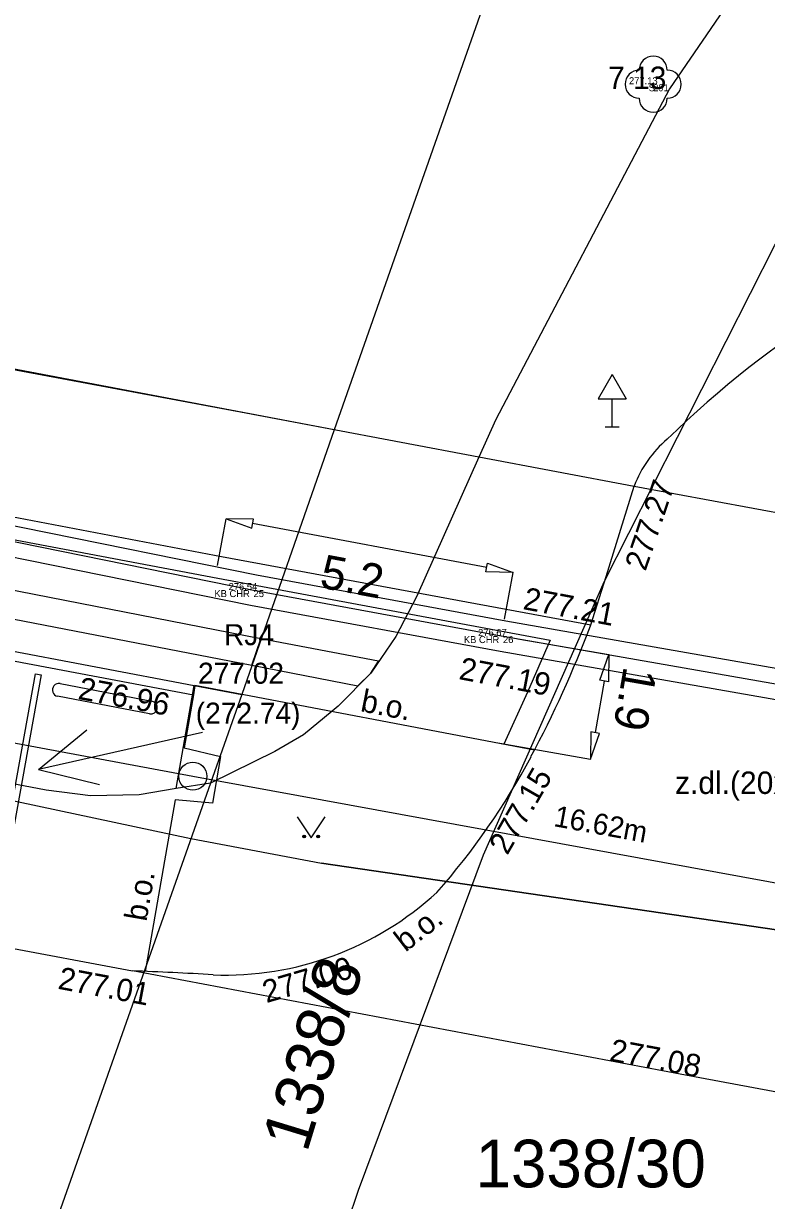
# Model space of a CAD drawing. Extents: x -601602 to -600882, y -1162594 to -1161950.
# Drawn here: x -601243.92 to -601230.67, y -1162082.3 to -1162061.32 of the extents above; entities that cross this region are included whole.
import ezdxf

# ---------------------------------------------------------------- set-up
doc = ezdxf.new("R2010")
doc.units = 0
for name, color, linetype in [('BODY', 7, 'Continuous'), ('BODY_CISLA', 7, 'Continuous'), ('BODY_KODY', 7, 'Continuous'), ('BODY_VYSKY_CELE', 7, 'Continuous'), ('G_ZELEN', 7, 'Continuous'), ('G_ZNACKY', 7, 'Continuous'), ('H_KOTY_VYSKOVE', 7, 'Continuous'), ('H_VYSKY_PREVZATE', 7, 'Continuous'), ('IS_CHRÁNIČKY', 7, 'Continuous'), ('IS_KAN_JEDNOTNA', 7, 'Continuous'), ('IS_VO_PRELOZKA', 7, 'Continuous'), ('KN_Hranice parcel', 7, 'Continuous'), ('KN_Parcelní čísla', 7, 'Continuous'), ('KN_Pop  PČ popisy', 7, 'Continuous'), ('KN_Věcná břemena k části', 7, 'Continuous'), ('Vrstva 14', 7, 'Continuous'), ('Vrstva 19', 7, 'Continuous'), ('VRSTVA 40', 7, 'Continuous'), ('Vrstva 49', 7, 'Continuous'), ('VRSTVA 5', 7, 'Continuous'), ('Vrstva 7', 7, 'Continuous')]:
    doc.layers.add(name, color=color, linetype=linetype)

# ---------------------------------------------------------------- blocks, each defined once
blk = doc.blocks.new('POINT_DISPLAY')
blk.add_line((0, 0), (0, 0))
blk = doc.blocks.new('1029_89')
at = {"layer": 'KN_Pop  PČ popisy'}
for p, q in [((-2.997, 0.157), (-1.971, 0.605)), ((0, 0), (-2.997, 0.157)), ((-2.997, 0.157), (-2.023, -0.395))]:
    blk.add_line(p, q, dxfattribs=at)

msp = doc.modelspace()

# ---------------------------------------------------------------- linework, layer by layer
at = {"layer": 'G_ZELEN'}
msp.add_circle((-601232.69, -1162062.4), 0.00025, dxfattribs=at)
for centre, start, end in [((-601232.69, -1162062.15), 0, 180), ((-601232.94, -1162062.4), 90, 270), ((-601232.44, -1162062.4), 270, 90), ((-601232.69, -1162062.65), 180, 360)]:
    msp.add_arc(centre, 0.25, start, end, dxfattribs=at)
at = {"layer": 'G_ZNACKY'}
msp.add_circle((-601240.903, -1162074.739), 0.25, dxfattribs=at)
at = {"layer": 'IS_CHRÁNIČKY'}
for points in [[(-601269.322, -1162072.054), (-601264.751, -1162067.079), (-601263.901, -1162066.729), (-601260.559, -1162067.068), (-601254.608, -1162068.26), (-601248.108, -1162069.46), (-601239.768, -1162071.15), (-601235.321, -1162071.969), (-601188.223, -1162080.219), (-601187.191, -1162077.25), (-601187.253, -1162076.744)], [(-601268.918, -1162072.426), (-601264.429, -1162067.541), (-601263.819, -1162067.291), (-601260.641, -1162067.612), (-601254.712, -1162068.8), (-601248.212, -1162070), (-601239.872, -1162071.69), (-601235.419, -1162072.511), (-601187.857, -1162080.841), (-601186.629, -1162077.31), (-601186.707, -1162076.676)]]:
    msp.add_lwpolyline(points, dxfattribs=at)
at = {"layer": 'IS_KAN_JEDNOTNA'}
msp.add_lwpolyline([(-601284.233, -1162104.983), (-601281.181, -1162099.025), (-601277.302, -1162081.896), (-601264.676, -1162070.309), (-601240.903, -1162074.739), (-601224.554, -1162077.728), (-601180.153, -1162087.436), (-601164.522, -1162091.613), (-601134.295, -1162101.261)], dxfattribs=at)
at = {"layer": 'IS_VO_PRELOZKA'}
msp.add_lwpolyline([(-601277.25, -1162070.85), (-601276.92, -1162070.27), (-601276.21, -1162070.04), (-601270.43, -1162070.89), (-601269.3, -1162071.21), (-601267.85, -1162070.76), (-601267.85, -1162070.76), (-601265.6, -1162071.22), (-601262.94, -1162071.88), (-601254.87, -1162073.2), (-601250.35, -1162073.86), (-601249.7, -1162074.36), (-601250.2, -1162075.96), (-601249.52, -1162074.33), (-601248.79, -1162074.18), (-601240.94, -1162075.85), (-601238.61, -1162076.29), (-601226.51, -1162078.06), (-601223.39, -1162080.54), (-601226.51, -1162078.06), (-601238.61, -1162076.29), (-601238.61, -1162076.29)], dxfattribs=at)
at = {"layer": 'KN_Hranice parcel'}
for p, q in [((-601232.44, -1162051.66), (-601238.38, -1162068.56)), ((-601238.38, -1162068.56), (-601240.03, -1162073.28)), ((-601262.67, -1162069), (-601240.88, -1162073.12)), ((-601241.2, -1162074.96), (-601240.88, -1162073.12)), ((-601240.88, -1162073.12), (-601240.03, -1162073.28)), ((-601240.03, -1162073.28), (-601240.59, -1162074.86)), ((-601240.59, -1162074.86), (-601243.84, -1162084.09)), ((-601240.59, -1162074.86), (-601241.2, -1162074.96))]:
    msp.add_line(p, q, dxfattribs=at)
for points in [[(-601221.67, -1162046.41), (-601229.23, -1162057.85), (-601232.4, -1162062.48), (-601235.5, -1162068.38), (-601235.8, -1162069.05), (-601236.91, -1162071.54), (-601237.28, -1162072.25), (-601237.73, -1162072.9), (-601238.31, -1162073.49), (-601238.42, -1162073.58), (-601238.93, -1162074), (-601239.44, -1162074.3), (-601240.59, -1162074.86)], [(-601238.93, -1162085.03), (-601237.95, -1162082.12), (-601235.72, -1162076.14), (-601233.56, -1162071.26), (-601230.52, -1162065.27), (-601226.44, -1162058.84), (-601219, -1162048.28)], [(-601238.38, -1162068.56), (-601263.78, -1162063.75), (-601273.06, -1162069.36)], [(-601241.2, -1162074.96), (-601241.86, -1162075.07), (-601242.73, -1162075.09), (-601243.52, -1162074.99), (-601263.15, -1162071.25)]]:
    msp.add_lwpolyline(points, dxfattribs=at)
at = {"layer": 'KN_Věcná břemena k části'}
for points in [[(-601239.85, -1162072.76), (-601239.69, -1162072.29), (-601248.85, -1162070.5), (-601263.04, -1162067.92), (-601266.77, -1162067.43), (-601267.4, -1162067.73), (-601268.11, -1162067.89), (-601268.53, -1162070.22), (-601268.04, -1162070.32), (-601267.67, -1162068.31), (-601267.24, -1162068.21), (-601266.69, -1162067.95), (-601263.12, -1162068.42), (-601248.95, -1162071)], [(-601239.69, -1162072.29), (-601239.85, -1162072.76), (-601237.96, -1162073.13), (-601237.73, -1162072.9), (-601237.59, -1162072.69)]]:
    msp.add_lwpolyline(points, close=True, dxfattribs=at)
at = {"layer": 'Vrstva 14'}
for p, q in [((-601239.042, -1162075.464), (-601238.792, -1162075.839)), ((-601238.792, -1162075.839), (-601238.542, -1162075.464))]:
    msp.add_line(p, q, dxfattribs=at)
for points in [[(-601238.917, -1162075.839), (-601238.942, -1162075.814), (-601238.917, -1162075.789)], [(-601238.917, -1162075.839), (-601238.917, -1162075.789), (-601238.892, -1162075.814)], [(-601238.667, -1162075.839), (-601238.692, -1162075.814), (-601238.667, -1162075.789)], [(-601238.667, -1162075.839), (-601238.667, -1162075.789), (-601238.642, -1162075.814)]]:
    msp.add_lwpolyline(points, close=True, dxfattribs=at)
for centre in [(-601238.917, -1162075.814), (-601238.667, -1162075.814)]:
    msp.add_circle(centre, 0.025, dxfattribs=at)
at = {"layer": 'Vrstva 19'}
for p, q in [((-601233.42, -1162067.577), (-601233.67, -1162068.01)), ((-601233.42, -1162067.577), (-601233.17, -1162068.01)), ((-601233.67, -1162068.01), (-601233.17, -1162068.01)), ((-601233.42, -1162068.51), (-601233.42, -1162068.01)), ((-601233.545, -1162068.51), (-601233.295, -1162068.51))]:
    msp.add_line(p, q, dxfattribs=at)
at = {"layer": 'VRSTVA 40'}
for p, q in [((-601240.464, -1162070.983), (-601240.308, -1162070.147)), ((-601235.66, -1162071.016), (-601239.836, -1162070.235)), ((-601235.344, -1162071.941), (-601235.188, -1162071.104)), ((-601235.104, -1162072.287), (-601233.483, -1162072.57)), ((-601233.565, -1162073.043), (-601233.726, -1162073.961)), ((-601235.429, -1162074.151), (-601233.808, -1162074.434))]:
    msp.add_line(p, q, dxfattribs=at)
for points in [[(-601239.851, -1162070.313), (-601239.821, -1162070.156), (-601240.308, -1162070.147)], [(-601235.674, -1162071.094), (-601235.645, -1162070.937), (-601235.188, -1162071.104)], [(-601233.486, -1162073.057), (-601233.644, -1162073.029), (-601233.483, -1162072.57)], [(-601233.647, -1162073.975), (-601233.804, -1162073.947), (-601233.808, -1162074.434)]]:
    msp.add_lwpolyline(points, close=True, dxfattribs=at)
at = {"layer": 'VRSTVA 5'}
for p, q in [((-601248.16, -1162069.73), (-601239.82, -1162071.42)), ((-601239.82, -1162071.42), (-601235.4, -1162072.236)), ((-601235.4, -1162072.236), (-601188.04, -1162080.53))]:
    msp.add_line(p, q, dxfattribs=at)
at = {"layer": 'Vrstva 7'}
for p, q in [((-601248.56, -1162066.65), (-601239.96, -1162068.26)), ((-601239.96, -1162068.26), (-601233.027, -1162069.565)), ((-601249.02, -1162069.18), (-601240.39, -1162070.82)), ((-601249.09, -1162069.57), (-601240.46, -1162071.21)), ((-601233.53, -1162071.18), (-601233.027, -1162069.565)), ((-601233.027, -1162069.565), (-601224.737, -1162071.101)), ((-601240.39, -1162070.82), (-601233.803, -1162072.039)), ((-601240.46, -1162071.21), (-601234.53, -1162072.31)), ((-601233.81, -1162072.06), (-601233.53, -1162071.18)), ((-601248.85, -1162071.78), (-601240.89, -1162073.29)), ((-601234.53, -1162072.31), (-601234.93, -1162073.24)), ((-601243.272, -1162073.087), (-601241.632, -1162073.401)), ((-601240.87, -1162073.12), (-601240.89, -1162073.29)), ((-601234.808, -1162074.274), (-601240.87, -1162073.12)), ((-601234.93, -1162073.24), (-601235.356, -1162074.17)), ((-601241.675, -1162073.627), (-601243.315, -1162073.313)), ((-601240.89, -1162073.29), (-601241.06, -1162074.23)), ((-601241.06, -1162074.23), (-601240.41, -1162074.39)), ((-601240.41, -1162074.39), (-601240.55, -1162075.22)), ((-601241.22, -1162075.16), (-601241.754, -1162078.219)), ((-601240.55, -1162075.22), (-601241.22, -1162075.16)), ((-601250.29, -1162076.64), (-601241.98, -1162078.21)), ((-601232.21, -1162080.05), (-601241.98, -1162078.21)), ((-601221.098, -1162082.137), (-601232.21, -1162080.05))]:
    msp.add_line(p, q, dxfattribs=at)
msp.add_lwpolyline([(-601243.611, -1162072.929), (-601244.431, -1162077.459), (-601244.529, -1162077.441), (-601243.709, -1162072.911)], close=True, dxfattribs=at)
for centre, radius, start, end in [((-601220.008, -1162081.444), 17.782, 109.3847, 134.3576), ((-601231.13, -1162070.275), 2.026, 130.295, 159.4799), ((-601252.495, -1162064.966), 19.986, 331.8658, 339.2092), ((-601243.294, -1162073.2), 0.115, 79.1646, 259.1646), ((-601241.654, -1162073.514), 0.115, 259.1646, 79.1646), ((-601246.06, -1162068.415), 12.686, 318.5633, 331.8988), ((-601240.327, -1162072.708), 5.576, 267.8115, 312.6382), ((-601244.034, -1162135.314), 57.141, 86.4942, 87.9398)]:
    msp.add_arc(centre, radius, start, end, dxfattribs=at)

# ---------------------------------------------------------------- block references
at = {"layer": 'BODY'}
for p in [(-601232.69, -1162062.4), (-601239.82, -1162071.42), (-601235.37, -1162072.24)]:
    msp.add_blockref('POINT_DISPLAY', p, dxfattribs=at)
at = {"layer": 'KN_Pop  PČ popisy', "rotation": 15.690245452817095}
msp.add_blockref('1029_89', (-601240.73, -1162073.96), dxfattribs=at)

# ---------------------------------------------------------------- texts
at = {"layer": 'BODY_CISLA'}
for s, p in [('291', (-601232.69, -1162062.525)), ('25', (-601239.82, -1162071.545)), ('26', (-601235.37, -1162072.365))]:
    msp.add_text(s, height=0.125, dxfattribs=at).set_placement(p)
at = {"layer": 'BODY_KODY'}
for s, p in [('S', (-601232.771, -1162062.525)), ('KB CHR', (-601240.518, -1162071.545)), ('KB CHR', (-601236.068, -1162072.365))]:
    msp.add_text(s, height=0.125, dxfattribs=at).set_placement(p)
at = {"layer": 'BODY_VYSKY_CELE'}
for s, p in [('277.13 ', (-601233.122, -1162062.4)), ('276.54 ', (-601240.265, -1162071.42)), ('276.67 ', (-601235.815, -1162072.24))]:
    msp.add_text(s, height=0.125, dxfattribs=at).set_placement(p)
at = {"layer": 'H_KOTY_VYSKOVE'}
msp.add_text(' 7 13', height=0.4, dxfattribs=at).set_placement((-601233.645, -1162062.486))
at = {"layer": 'H_VYSKY_PREVZATE'}
for s, rotation, p in [('277.27 ', 71.302, (-601232.827, -1162071.096)), ('277.21 ', 349.3397, (-601235.028, -1162071.758)), ('277.19 ', 349.3397, (-601236.172, -1162073.006)), ('276.96 ', 349.3397, (-601242.967, -1162073.359)), ('277.15 ', 60.1279, (-601235.293, -1162076.161)), ('277.00 ', 16.2471, (-601239.591, -1162078.786)), ('277.01 ', 349.3397, (-601243.325, -1162078.527)), ('277.08 ', 349.3397, (-601233.487, -1162079.81))]:
    msp.add_text(s, height=0.4, rotation=rotation, dxfattribs=at).set_placement(p)
at = {"layer": 'IS_KAN_JEDNOTNA'}
for s, p in [('RJ4', (-601240.347, -1162072.403)), ('277.02', (-601240.811, -1162073.09)), ('(272.74)', (-601240.851, -1162073.802))]:
    msp.add_text(s, height=0.375, dxfattribs=at).set_placement(p)
msp.add_text('16.62m', height=0.375, rotation=349.6393, dxfattribs=at).set_placement((-601234.48, -1162075.627))
at = {"layer": 'KN_Parcelní čísla'}
msp.add_text('1338/8', height=0.85, rotation=73, dxfattribs=at).set_placement((-601238.868, -1162081.466))
msp.add_text('1338/30', height=0.85, dxfattribs=at).set_placement((-601235.86, -1162082.07))
at = {"layer": 'VRSTVA 40'}
for s, rotation, p in [('5.2', 349.408, (-601238.66, -1162071.37)), ('1.9', 260.0964, (-601233.212, -1162072.766))]:
    msp.add_text(s, height=0.6, rotation=rotation, dxfattribs=at).set_placement(p)
at = {"layer": 'Vrstva 49'}
for rotation, p in [(348.8905, (-601237.928, -1162073.577)), (37.7546, (-601237.111, -1162077.885))]:
    msp.add_text('b.o.', height=0.4, rotation=rotation, dxfattribs=at).set_placement(p)
msp.add_text('z.dl.(20x16)', height=0.4, dxfattribs=at).set_placement((-601232.301, -1162075.055))
at = {"layer": 'Vrstva 7'}
msp.add_text('b.o.', height=0.4, rotation=80.096, dxfattribs=at).set_placement((-601241.731, -1162077.341))

doc.saveas('drawing.dxf')
